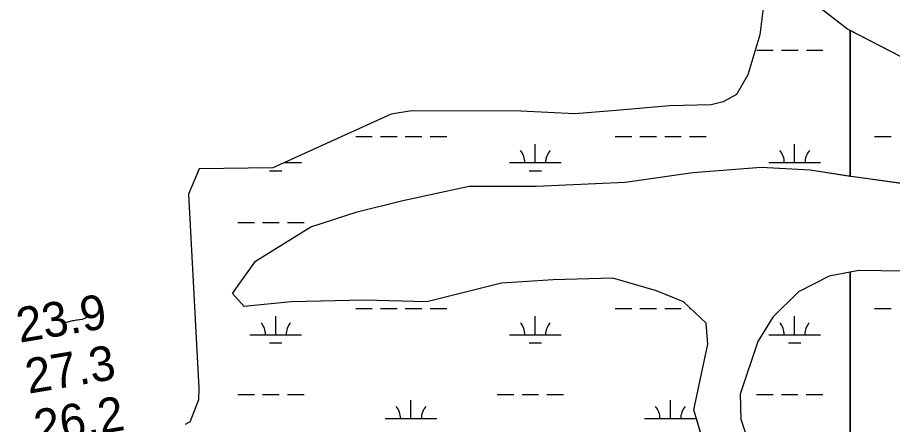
# Model space of a CAD drawing. Extents: x 3177185 to 3215018, y 812988 to 838321.
# Drawn here: x 3205519 to 3207212, y 830636 to 831423 of the extents above; entities that cross this region are included whole.
import ezdxf

# ---------------------------------------------------------------- set-up
doc = ezdxf.new("R2010")
doc.units = 0
for name, color, linetype in [('V-RIVR-RANG', 7, 'Continuous'), ('V-SITE-VEGE', 7, 'Continuous'), ('V-TOPO-MINR', 7, 'Continuous'), ('V-WETL-SWMP', 7, 'Continuous')]:
    doc.layers.add(name, color=color, linetype=linetype)

msp = doc.modelspace()

# ---------------------------------------------------------------- linework, layer by layer
at = {"layer": 'V-SITE-VEGE'}
for p, q in [((3207147, 830933.5), (3207130.3, 830930.5)), ((3207130.3, 830930.5), (3207130.3, 829066)), ((3207233.4, 830932.7), (3207147, 830933.5))]:
    msp.add_line(p, q, dxfattribs=at)
for points in [[(3207130.3, 831116), (3207130.3, 831397.4), (3207125.3, 831400), (3207037.7, 831467.5)], [(3206870.9, 830519.5), (3206827.9, 830664.2), (3206854.7, 830791.3), (3206851.5, 830831.9), (3206807.7, 830873.5), (3206755.6, 830894.2), (3206671.2, 830919), (3206555.6, 830915.6), (3206455.7, 830909.2), (3206311, 830873.5), (3206190.2, 830876.4), (3206048.6, 830873), (3205958, 830864.4), (3205935, 830889.4), (3205979.7, 830952), (3206086.8, 831017.8), (3206176.3, 831047.1), (3206264.8, 831069.2), (3206392.8, 831096.5), (3206523, 831096.8), (3206694.8, 831104.4), (3206825.9, 831123.4), (3206958.2, 831133.1), (3207053, 831128.1), (3207130.3, 831116)], [(3207130.3, 829066), (3207130.3, 830930.5), (3207089.7, 830923), (3207030.4, 830892.7), (3206980.6, 830843.6), (3206951.5, 830796.7), (3206917.3, 830694.6), (3206918.5, 830646.7), (3206967.7, 830497.9), (3206982.5, 830398), (3207004.6, 830303.2), (3206975.5, 830242.8), (3206911.1, 830181.2), (3206876.8, 830128), (3206850.9, 830064.5), (3206823, 829949.8), (3206799.3, 829858.2), (3206742.2, 829771.6), (3206674.5, 829748.6), (3206620.5, 829695.3), (3206617.5, 829625.6), (3206595.9, 829516.2), (3206539.8, 829448.4), (3206494.1, 829399.3)]]:
    msp.add_lwpolyline(points, dxfattribs=at)
msp.add_lwpolyline([(3207130.3, 831116), (3207132.1, 831115.7), (3207259.2, 831098.3), (3207349.8, 831098.5), (3207434.2, 831091.3), (3207502.9, 831081.1), (3207561.2, 831099.9), (3207534, 831171.7), (3207487, 831213.3), (3207397.4, 831260), (3207298.3, 831306.6), (3207227.5, 831347.1), (3207130.3, 831397.4)], close=True, dxfattribs=at)
at = {"layer": 'V-TOPO-MINR'}
msp.add_lwpolyline([(3205610.4, 830835.2), (3205612.8, 830834.4), (3205615.2, 830834.1), (3205619.5, 830835.2), (3205621.7, 830835.9), (3205626.1, 830837), (3205628.3, 830837.4), (3205633.7, 830838.4), (3205635.1, 830838.6), (3205639.5, 830838.9), (3205643.8, 830839.5), (3205645.2, 830840), (3205648.5, 830841.3), (3205650.6, 830842.2), (3205654.6, 830844.6), (3205656.5, 830845.9), (3205660.2, 830848.9)], dxfattribs=at)
at = {"layer": 'V-WETL-SWMP'}
for p, q in [((3206966, 831476.3), (3206955.2, 831388.8)), ((3207125.3, 831400), (3207037.7, 831467.5)), ((3207227.5, 831347.1), (3207125.3, 831400)), ((3206955.2, 831388.8), (3206932.1, 831311.5)), ((3206949.4, 831359.3), (3206981.4, 831359.3)), ((3206997.4, 831359.3), (3207029.4, 831359.3)), ((3207045.4, 831359.3), (3207077.4, 831359.3)), ((3206932.1, 831311.5), (3206910.3, 831273.5)), ((3206910.3, 831273.5), (3206884.8, 831259.6)), ((3206780.5, 831252.1), (3206677.7, 831243.1)), ((3206861.4, 831253.7), (3206780.5, 831252.1)), ((3206884.8, 831259.6), (3206861.4, 831253.7)), ((3206242.4, 831235.7), (3206013.6, 831132.4)), ((3206281.7, 831242.3), (3206242.4, 831235.7)), ((3206493.2, 831241.3), (3206281.7, 831242.3)), ((3206597.5, 831236.4), (3206493.2, 831241.3)), ((3206677.7, 831243.1), (3206597.5, 831236.4)), ((3206173.6, 831192.8), (3206205.6, 831192.8)), ((3206221.6, 831192.8), (3206253.6, 831192.8)), ((3206269.6, 831192.8), (3206301.6, 831192.8)), ((3206317.6, 831192.8), (3206349.6, 831192.8)), ((3206520.9, 831142.1), (3206520.9, 831178.1)), ((3206675.5, 831192.8), (3206707.5, 831192.8)), ((3206723.5, 831192.8), (3206755.5, 831192.8)), ((3206771.5, 831192.8), (3206803.5, 831192.8)), ((3206819.5, 831192.8), (3206851.5, 831192.8)), ((3207022.8, 831142.1), (3207022.8, 831178.1)), ((3207177.4, 831192.8), (3207209.4, 831192.8)), ((3205870.7, 831129.9), (3205850.3, 831081)), ((3206013.6, 831132.4), (3205870.7, 831129.9)), ((3206007, 831126.6), (3206031, 831126.6)), ((3206035, 831142.1), (3206069, 831142.1)), ((3206470.9, 831142.1), (3206570.9, 831142.1)), ((3206508.9, 831126.6), (3206532.9, 831126.6)), ((3206826, 831123.4), (3206958.2, 831133.1)), ((3206958.2, 831133.1), (3207053, 831128)), ((3206972.8, 831142.1), (3207072.8, 831142.1)), ((3207053, 831128), (3207132.1, 831115.7)), ((3206694.8, 831104.4), (3206826, 831123.4)), ((3207132.1, 831115.7), (3207259.2, 831098.3)), ((3206264.8, 831069.2), (3206392.8, 831096.5)), ((3206392.8, 831096.5), (3206523, 831096.8)), ((3206523, 831096.8), (3206694.8, 831104.4)), ((3205850.3, 831081), (3205857.2, 830948.3)), ((3206176.3, 831047.1), (3206264.8, 831069.2)), ((3206086.8, 831017.8), (3206176.3, 831047.1)), ((3205945.6, 831026.6), (3205977.6, 831026.6)), ((3205993.6, 831026.6), (3206025.6, 831026.6)), ((3206041.6, 831026.6), (3206073.6, 831026.6)), ((3205979.7, 830951.9), (3206086.8, 831017.8)), ((3205857.2, 830948.3), (3205868.5, 830742.7)), ((3205935, 830889.4), (3205979.7, 830951.9)), ((3206455.7, 830909.2), (3206311, 830873.5)), ((3206555.6, 830915.6), (3206455.7, 830909.2)), ((3206671.2, 830919), (3206555.6, 830915.6)), ((3206755.6, 830894.2), (3206671.2, 830919)), ((3205958, 830864.4), (3205935, 830889.4)), ((3206807.7, 830873.5), (3206755.6, 830894.2)), ((3206048.6, 830872.9), (3205958, 830864.4)), ((3206190.2, 830876.4), (3206048.6, 830872.9)), ((3206311, 830873.5), (3206190.2, 830876.4)), ((3206851.5, 830831.9), (3206807.7, 830873.5)), ((3206173.6, 830860.1), (3206205.6, 830860.1)), ((3206221.6, 830860.1), (3206253.6, 830860.1)), ((3206269.6, 830860.1), (3206301.6, 830860.1)), ((3206317.6, 830860.1), (3206349.6, 830860.1)), ((3206675.5, 830860.1), (3206707.5, 830860.1)), ((3206723.5, 830860.1), (3206755.5, 830860.1)), ((3206771.5, 830860.1), (3206803.5, 830860.1)), ((3206819.5, 830860.1), (3206821.8, 830860.1)), ((3207177.2, 830860.2), (3207209.2, 830860.2)), ((3206019, 830809.4), (3206019, 830845.4)), ((3206520.9, 830809.4), (3206520.9, 830845.4)), ((3207022.6, 830809.4), (3207022.6, 830845.4)), ((3206854.7, 830791.3), (3206851.5, 830831.9)), ((3205969, 830809.4), (3206069, 830809.4)), ((3206470.9, 830809.4), (3206570.9, 830809.4)), ((3206972.6, 830809.4), (3207072.6, 830809.4)), ((3206007, 830794), (3206031, 830794)), ((3206508.9, 830794), (3206532.9, 830794)), ((3206827.9, 830664.2), (3206854.7, 830791.3)), ((3207010.6, 830794), (3207034.6, 830794)), ((3205868.5, 830742.7), (3205870.1, 830706.9)), ((3205870.1, 830706.9), (3205869.4, 830683.6)), ((3205945.6, 830694), (3205977.6, 830694)), ((3205993.6, 830694), (3206025.6, 830694)), ((3206041.6, 830694), (3206073.6, 830694)), ((3206447.5, 830694), (3206479.5, 830694)), ((3206495.5, 830694), (3206527.5, 830694)), ((3206543.5, 830694), (3206575.5, 830694)), ((3206949.2, 830694), (3206981.2, 830694)), ((3206997.2, 830694), (3207029.2, 830694)), ((3207045.2, 830694), (3207077.2, 830694)), ((3205869.4, 830683.6), (3205852.9, 830640.4)), ((3206280.5, 830647.5), (3206280.5, 830683.5)), ((3206782.4, 830647.5), (3206782.4, 830683.5)), ((3206870.9, 830519.5), (3206827.9, 830664.2)), ((3205849.3, 830639.2), (3205843.6, 830636.2)), ((3205852.9, 830640.4), (3205849.3, 830639.2)), ((3206230.5, 830647.5), (3206330.5, 830647.5)), ((3206732.4, 830647.5), (3206832.4, 830647.5))]:
    msp.add_line(p, q, dxfattribs=at)
msp.add_lwpolyline([(3207233.4, 830932.7), (3207147, 830933.5), (3207089.7, 830923), (3207030.4, 830892.7), (3206980.5, 830843.7), (3206951.5, 830796.7), (3206917.3, 830694.6), (3206918.5, 830646.7), (3206967.7, 830497.9), (3206982.5, 830398), (3207004.6, 830303.2), (3206975.5, 830242.8), (3206911.1, 830181.2), (3206876.8, 830128), (3206850.9, 830064.5), (3206823, 829949.8), (3206799.3, 829858.2), (3206742.2, 829771.6), (3206674.5, 829748.6), (3206620.5, 829695.3), (3206617.5, 829625.6), (3206595.9, 829516.2), (3206539.8, 829448.4), (3206494.1, 829399.3)], dxfattribs=at)
for centre, start, end in [((3206465.7, 831142.5), 359.2282, 40.7718), ((3206576.2, 831142.5), 139.2282, 180.7718), ((3206967.6, 831142.5), 359.2282, 40.7718), ((3207078.1, 831142.5), 139.2282, 180.7718), ((3206074.3, 831142.5), 177.8244, 180.7718), ((3205963.8, 830809.9), 359.2282, 40.7718), ((3206074.3, 830809.9), 139.2282, 180.7718), ((3206465.7, 830809.9), 359.2282, 40.7718), ((3206576.2, 830809.9), 139.2282, 180.7718), ((3206967.4, 830809.9), 359.2282, 40.7718), ((3207077.8, 830809.9), 139.2282, 180.7718), ((3206225.2, 830648), 359.2282, 40.7718), ((3206335.7, 830648), 139.2282, 180.7718), ((3206727.1, 830648), 359.2282, 40.7718), ((3206837.6, 830648), 139.2282, 180.7718)]:
    msp.add_arc(centre, 35.2, start, end, dxfattribs=at)

# ---------------------------------------------------------------- texts
at = {"layer": 'V-RIVR-RANG'}
for s, p in [('23.9', (3205523.5, 830794)), ('27.3', (3205540.7, 830695.5)), ('26.2', (3205557.7, 830596.9))]:
    msp.add_text(s, height=67, rotation=9.6383, dxfattribs=at).set_placement(p)

doc.saveas('drawing.dxf')
